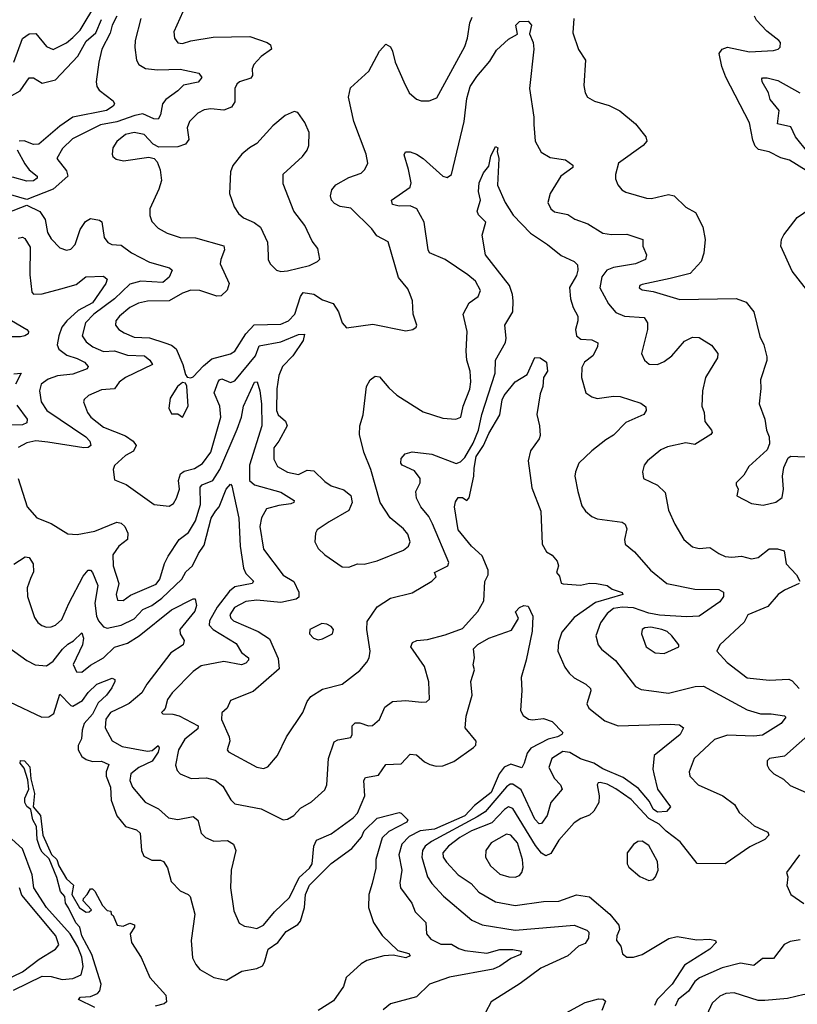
# Model space of a CAD drawing. Extents: x 1443846 to 1577407, y 839182 to 927291.
# Tile 391 of 535: x 1536562 to 1540114, y 887513 to 892009. Entities that reach past the tile are written whole.
import ezdxf

# ---------------------------------------------------------------- set-up
doc = ezdxf.new("R2010")
doc.units = 0

msp = doc.modelspace()

# ---------------------------------------------------------------- linework, layer by layer
at = {"layer": '0CON20XD'}
for points in [[(1536535, 891815.6), (1536575, 891923.8), (1536605, 891944.6), (1536635, 891947.1), (1536685, 891886.9), (1536715, 891872.7), (1536775, 891904.1), (1536805, 891927.4), (1536837.9, 891962.1), (1536915, 892087.5)], [(1537307.5, 892045), (1537265.6, 891954.4), (1537269.4, 891925), (1537285, 891904.3), (1537305, 891900.5), (1537343.2, 891913.2), (1537445, 891929.1), (1537613.4, 891933.4), (1537692.5, 891905), (1537707.5, 891895), (1537712.5, 891875), (1537665, 891842), (1537630.7, 891805), (1537623.1, 891785), (1537625.4, 891755), (1537618.3, 891741.7), (1537566, 891725), (1537554.4, 891715), (1537544.5, 891695), (1537545.3, 891635), (1537529.8, 891610.2), (1537495, 891596.7), (1537435, 891602.9), (1537405, 891598.5), (1537375, 891583.1), (1537338.1, 891545), (1537326.9, 891515), (1537335, 891462.5), (1537319.1, 891440.9), (1537285, 891429.6), (1537197.2, 891427.2), (1537171.6, 891441.6), (1537130, 891485), (1537085, 891494.3), (1537045.5, 891485), (1537005, 891452.5), (1536987.5, 891425), (1536983.8, 891395), (1536986.7, 891385), (1537002.7, 891372.7), (1537035.4, 891365.4), (1537151.7, 891381.7), (1537175.7, 891375.7), (1537190.3, 891360.3), (1537204.2, 891324.2), (1537209.2, 891275), (1537197.5, 891235), (1537156.7, 891145), (1537155.6, 891115), (1537165, 891088), (1537195, 891057.1), (1537235, 891034.5), (1537295, 891014.5), (1537365, 891013.6), (1537495, 890977.3), (1537497.8, 890957.8), (1537480, 890915), (1537478.2, 890895), (1537518.2, 890805), (1537508.9, 890775), (1537481.9, 890748.1), (1537462.6, 890747.4), (1537385, 890772.7), (1537343.3, 890775), (1537305, 890760.4), (1537244.8, 890725.2), (1537145, 890724.1), (1537105, 890714.7), (1537065.2, 890694.8), (1537017.1, 890655), (1537000.5, 890635), (1536999.4, 890615), (1537014.4, 890595), (1537038.8, 890578.8), (1537085, 890559.4), (1537155, 890557.1), (1537225, 890533.2), (1537255, 890523.6), (1537276.3, 890506.3), (1537307.5, 890435), (1537319.3, 890389.3), (1537326.7, 890376.7), (1537343.3, 890373.3), (1537355, 890378), (1537401, 890429), (1537439.7, 890460.3), (1537525, 890483.3), (1537545, 890496.2), (1537594.2, 890575), (1537633.3, 890616.7), (1537755, 890619.3), (1537789.7, 890635), (1537819.2, 890665), (1537845.2, 890744.8), (1537856.9, 890763.1), (1537905, 890755.7), (1537945, 890730.9), (1537993.8, 890713.8), (1538018.8, 890675), (1538034.5, 890624.5), (1538055, 890602), (1538175, 890618.5), (1538325, 890589.2), (1538357.5, 890595), (1538373.3, 890605), (1538376.1, 890613.9), (1538359.2, 890665), (1538356, 890725), (1538346, 890755), (1538335, 890780), (1538292.2, 890832.2), (1538244.6, 890994.6), (1538193, 891023), (1538170.8, 891055), (1538075, 891148.1), (1538025, 891156.2), (1537999.5, 891169.5), (1537985.5, 891185), (1537981.2, 891205), (1537987.6, 891232.4), (1538005.8, 891255), (1538065, 891288.5), (1538121.4, 891308.6), (1538138.6, 891325), (1538151.4, 891355), (1538144.2, 891395.8), (1538088.9, 891545), (1538064.5, 891655), (1538072.2, 891697.8), (1538156.9, 891775), (1538205.6, 891865), (1538235, 891897.5), (1538255, 891886), (1538265, 891866), (1538277.1, 891815), (1538316.2, 891726.2)], [(1537115.8, 892014.2), (1537090, 891915), (1537087.9, 891882.1), (1537095.6, 891825), (1537105.6, 891805), (1537137.2, 891787.3), (1537190.8, 891780.8), (1537295, 891783.2), (1537380, 891765), (1537394, 891745), (1537376.5, 891723.5), (1537309.9, 891710.1), (1537285, 891684.6), (1537229.1, 891645), (1537213.9, 891625), (1537204.7, 891575.3), (1537195, 891555.7), (1537175, 891556.8), (1537125, 891580), (1537088.5, 891571.5), (1537005, 891542.3), (1536930.8, 891529.2), (1536803.2, 891465), (1536758.2, 891421.8), (1536731.5, 891375), (1536775, 891319.1), (1536781.3, 891295), (1536715, 891234.8), (1536595, 891187.9), (1536485, 891220.4)], [(1536505, 891127.8), (1536595, 891161.9), (1536653.4, 891133.4), (1536677.7, 891097.7), (1536688.3, 891038.3), (1536705, 891008.5), (1536745, 890966.9), (1536775, 890956.7), (1536795, 890961.9), (1536815, 890983.1), (1536838.1, 891051.9), (1536862, 891088), (1536885, 891101.1), (1536926.4, 891093.6), (1536936.8, 891086.8), (1536948.2, 891015), (1536965, 890991.5), (1536983.5, 890983.5), (1537025, 890979.3), (1537072.2, 890945), (1537155, 890902.7), (1537246.9, 890876.9), (1537258.1, 890865), (1537245, 890833.8), (1537215, 890809.3), (1537115, 890815.5), (1537065, 890801.9), (1536994.7, 890735), (1536900, 890665), (1536862.6, 890625), (1536847.3, 890565), (1536865, 890537.9), (1536896.4, 890515), (1536945, 890494.8), (1536995, 890496.5), (1537055, 890477.2), (1537132.5, 890475), (1537157.1, 890455), (1537168.9, 890435), (1537045.6, 890375), (1537016.6, 890353.4), (1536995.6, 890324.4), (1536935, 890319.3), (1536876.7, 890293.3), (1536856.9, 890275), (1536853.6, 890263.6), (1536870.9, 890215), (1536886.5, 890195), (1536945, 890148.5), (1537045, 890109.2), (1537079.6, 890085), (1537094.6, 890065), (1537081.2, 890038.8), (1537045, 890020), (1536995, 889973.3), (1536988.8, 889955), (1536995, 889907.5), (1537047.6, 889887.6), (1537175.5, 889795.5), (1537245, 889788.1), (1537265, 889800), (1537278.5, 889825), (1537291.8, 889865), (1537287.5, 889905), (1537295.7, 889935), (1537312.9, 889947.1), (1537360.1, 889959.9), (1537397.2, 889982.8), (1537435.2, 890035), (1537481.1, 890195), (1537475.7, 890245), (1537450.5, 890305), (1537469.2, 890355), (1537475, 890365.4), (1537485, 890368.7), (1537525, 890352), (1537545, 890360.4), (1537638.8, 890475), (1537655, 890520.8), (1537755, 890538.4), (1537835, 890571.6), (1537862.7, 890572.7), (1537856.6, 890545), (1537810, 890475), (1537761.9, 890425), (1537745.7, 890384.3), (1537736, 890324), (1537735.2, 890225), (1537743.3, 890205), (1537775.4, 890175.4), (1537784.4, 890155), (1537745.9, 890084.1), (1537722.9, 890055), (1537722.4, 890002.4), (1537738.9, 889968.9), (1537785, 889943.6), (1537835, 889932.5), (1537875, 889952.1), (1537905, 889950), (1537955, 889900), (1537985, 889881.5), (1538041.9, 889861.9), (1538075, 889836), (1538080.9, 889805), (1538065, 889768.6), (1537975, 889717.1), (1537920.9, 889679.1), (1537912.5, 889665), (1537910, 889625), (1537926, 889595), (1537955.6, 889565.6), (1538035, 889511.4), (1538065, 889508.9), (1538105, 889524.5), (1538135, 889523.1), (1538195, 889537.5), (1538315, 889587.7), (1538338.5, 889605), (1538346.1, 889625), (1538335, 889659.4), (1538315, 889684.4), (1538254.4, 889735), (1538208.9, 889805), (1538166.5, 889955), (1538133.3, 890035), (1538113.8, 890115), (1538115.5, 890155), (1538130.5, 890205), (1538145.3, 890334.7), (1538162.9, 890365), (1538185, 890382), (1538205, 890379.2), (1538247.8, 890327.8), (1538285, 890294.4), (1538364.2, 890245), (1538405, 890219.4), (1538495, 890189.4), (1538554.2, 890185.8), (1538576.4, 890193.6), (1538588.2, 890245), (1538617.6, 890322.4), (1538622, 890355), (1538619.6, 890405), (1538604.7, 890455), (1538601.1, 890495), (1538606.4, 890585), (1538588, 890665), (1538614.3, 890715.7), (1538655.8, 890745), (1538667, 890773), (1538644.4, 890815), (1538608.5, 890845), (1538505, 890914.6), (1538434.2, 890945), (1538427.8, 890957.8), (1538410, 891085), (1538375.9, 891145), (1538345, 891159.1), (1538295, 891157.2), (1538264.3, 891165), (1538260.8, 891185), (1538345.5, 891245), (1538349.3, 891265), (1538338.5, 891325), (1538317.5, 891392.5), (1538324.4, 891405.6), (1538345, 891405.7), (1538375, 891395.5), (1538405, 891375.5), (1538495, 891295.6), (1538515, 891289.4), (1538535, 891302.5), (1538591.7, 891545), (1538605, 891650), (1538620, 891705), (1538649.5, 891750.5), (1538709.8, 891820.2), (1538739.8, 891870.2), (1538795, 891920.8), (1538836.4, 891943.6), (1538828.2, 891985), (1538845, 892001.8), (1538885, 892003.1), (1538900.3, 891985), (1538891.2, 891945), (1538907.7, 891905), (1538910.9, 891875), (1538890, 891695), (1538910, 891565), (1538909.8, 891530.2), (1538916.9, 891455), (1538944.6, 891404.6), (1538985, 891380.6), (1539055, 891369.4), (1539088.8, 891345), (1539088.8, 891335), (1539033.3, 891295), (1538984.4, 891215), (1538974.3, 891175), (1538988.6, 891145), (1539005, 891132.5), (1539065, 891120), (1539098.3, 891098.3), (1539157.3, 891077.3), (1539226, 891035), (1539265, 891029.2), (1539335, 891030.3), (1539407.5, 891005), (1539408.6, 890975), (1539425.7, 890935.7), (1539420, 890915), (1539374.8, 890895.2), (1539275, 890877.9), (1539244.5, 890865.5), (1539220.8, 890835), (1539211.2, 890785), (1539252.1, 890712.1), (1539285, 890672.9), (1539325, 890655.4), (1539415, 890648.9), (1539430, 890625), (1539430, 890595), (1539402.9, 890485), (1539416, 890455), (1539436.8, 890436.8), (1539475, 890434.5), (1539505, 890447.9), (1539540, 890475), (1539598.7, 890541.3), (1539635, 890559.5), (1539665, 890558.1), (1539722.6, 890522.6), (1539750.6, 890485), (1539749.5, 890465), (1539695, 890376.2), (1539681.1, 890315), (1539677.1, 890245), (1539688.1, 890215), (1539691.4, 890175), (1539721.4, 890135), (1539724.3, 890125), (1539718.6, 890115), (1539645, 890070), (1539605, 890076.9), (1539521.4, 890058.6), (1539491.2, 890045), (1539430, 889995), (1539414, 889975), (1539406.2, 889945), (1539411.2, 889915), (1539475, 889884.3), (1539510.4, 889850.4), (1539525, 889770), (1539554.4, 889705), (1539595.8, 889635), (1539635, 889602.9)], [(1536515, 891656.7), (1536564.8, 891685.2), (1536605, 891743.6), (1536625, 891743.6), (1536665, 891718.9), (1536725.2, 891734.8), (1536827.5, 891842.5), (1536865, 891911.7), (1536910.3, 891949.7), (1536935, 892010.4)], [(1537005.5, 892025.5), (1536983.6, 891985), (1536975, 891947.5), (1536937.3, 891875), (1536922.9, 891815), (1536911.8, 891725), (1536913.9, 891705), (1536925, 891688.1), (1536989.1, 891639.1), (1536994.4, 891625), (1536989.4, 891615), (1536958, 891595), (1536805, 891564.8), (1536745, 891523.9), (1536649.3, 891440.7), (1536625, 891439.2), (1536583.1, 891456.9), (1536560, 891455)], [(1538316.2, 891726.2), (1538340.8, 891675), (1538375, 891646), (1538395, 891639.2), (1538431.7, 891638.3), (1538467, 891653), (1538595, 891887.1), (1538608.1, 891925), (1538617.5, 891995), (1538629, 892021)], [(1539092.5, 892015), (1539089.1, 891949.1), (1539115, 891873.3), (1539145.7, 891825), (1539138.3, 891708.3), (1539144.3, 891675), (1539155, 891656.2), (1539187, 891637), (1539255, 891617.8), (1539303.8, 891593.8), (1539375, 891534.3), (1539421.4, 891475), (1539425.8, 891455), (1539410, 891435), (1539297.1, 891355), (1539283, 891303), (1539283.4, 891283.4), (1539294.6, 891254.6), (1539312.1, 891232.1), (1539331.1, 891221.1), (1539425, 891194.5), (1539447.4, 891192.6), (1539525, 891211.5), (1539551.2, 891205), (1539605, 891154), (1539648.3, 891128.3), (1539683, 891063), (1539692.9, 891005), (1539687.4, 890942.6), (1539675.4, 890904.6), (1539625, 890850), (1539532.6, 890827.4), (1539405, 890800.8), (1539394, 890795), (1539391.2, 890785), (1539405, 890776.2), (1539455, 890767.8), (1539577.8, 890732.2), (1539835, 890735.5), (1539879.8, 890719.8), (1539915.4, 890675.4), (1539942.8, 890562.8), (1539960.6, 890525), (1539975, 890470), (1539975, 890452.5), (1539945.8, 890365), (1539947.5, 890325), (1539939.2, 890255), (1539966, 890185), (1539972.5, 890135), (1539985.7, 890105), (1539987, 890073), (1539976.7, 890045), (1539891.7, 889968.3), (1539870.3, 889929.7), (1539833.8, 889895), (1539833.8, 889885), (1539843.3, 889865), (1539837.5, 889835), (1539905, 889800), (1539957.5, 889792.5), (1540015, 889805.8), (1540045, 889827.5), (1540051.4, 889865), (1540045.8, 889925), (1540052.5, 889965), (1540071.7, 890008.3), (1540084.1, 890015.9), (1540182.3, 890012.3)], [(1540155, 891321.1), (1540077.8, 891367.8), (1540039.2, 891379.2), (1539985.4, 891405.4), (1539936.4, 891416.4), (1539922, 891432), (1539911.3, 891458.7), (1539895, 891538.8), (1539786.9, 891746.9), (1539768.5, 891795), (1539757.5, 891855), (1539770, 891875), (1539795, 891884.6), (1539895, 891862.5), (1540005, 891868.8), (1540025.9, 891874.1), (1540036.1, 891883.9), (1540036.7, 891905), (1540030, 891915), (1539975, 891957.5), (1539926.7, 892006.7), (1539917.9, 892025)], [(1540162.3, 891405), (1540105.3, 891475), (1540085, 891520), (1540023.8, 891533.8), (1540030.5, 891595), (1539990, 891645), (1539982.5, 891675), (1539953.3, 891725), (1539951.2, 891738.8), (1539955.6, 891744.4), (1539975.4, 891744.6), (1540025, 891731.5), (1540125, 891674.8)], [(1537755, 890859.2), (1537785, 890863.1), (1537885, 890887.5), (1537922.5, 890905), (1537933.6, 890916.4), (1537924.2, 890964.2), (1537897.6, 890997.6), (1537865, 891070), (1537814.4, 891135), (1537765, 891260), (1537766, 891304), (1537854, 891385), (1537875, 891413.3), (1537882.5, 891435), (1537884.2, 891495), (1537865, 891540), (1537832.5, 891585), (1537815, 891590), (1537775, 891571.2), (1537718.8, 891525), (1537645.5, 891444.5), (1537611.2, 891425), (1537576.2, 891395), (1537535, 891343.3), (1537524.2, 891315), (1537520, 891215), (1537542, 891155), (1537562, 891125), (1537584.6, 891104.6), (1537633.2, 891083.2), (1537661.7, 891061.7), (1537694.1, 890994.1), (1537696.4, 890933.6), (1537696.7, 890915), (1537706.2, 890895), (1537735, 890866.2), (1537755, 890859.2)], [(1536550, 891415), (1536585, 891351.2), (1536605, 891323.6), (1536641.2, 891295), (1536641.1, 891285), (1536625, 891273.5), (1536595, 891272.2), (1536529.7, 891289.7)], [(1537815.7, 889814.3), (1537814.3, 889805), (1537800.9, 889799.1), (1537745, 889791.4), (1537690, 889775), (1537665.8, 889734.2), (1537659.1, 889695), (1537675, 889591.9), (1537765, 889472.1), (1537813.6, 889443.6), (1537836.8, 889395), (1537837.4, 889372.6), (1537825, 889363.1), (1537755, 889348.7), (1537645, 889358.7), (1537595, 889352.9), (1537543.7, 889325), (1537522.4, 889292.4), (1537525.8, 889275.8), (1537538.5, 889265), (1537651.9, 889215), (1537702.6, 889182.6), (1537741.9, 889091.9), (1537747.7, 889045), (1537628.9, 888941.1), (1537525, 888900), (1537510, 888865), (1537485.9, 888844.1), (1537484.3, 888814.3), (1537518.9, 888735), (1537521.2, 888715), (1537509.2, 888675), (1537516.4, 888666.4), (1537645, 888595.6), (1537675, 888589.2), (1537695, 888597.5), (1537740.2, 888649.8), (1537780.8, 888735), (1537855, 888846), (1537874.6, 888895.4), (1537891.7, 888918.3), (1537945, 888951.8), (1538034.7, 888975.3), (1538115, 889038), (1538147.5, 889075), (1538158.1, 889095), (1538163.5, 889125), (1538148, 889225), (1538148.5, 889261.5), (1538195, 889328.6), (1538255, 889367.1), (1538355, 889391.9), (1538445, 889446), (1538463.8, 889465), (1538456, 889485), (1538517.5, 889515), (1538521.4, 889531.4), (1538447.3, 889707.3), (1538430.2, 889740.2), (1538394.1, 889785), (1538374.6, 889825), (1538371.8, 889855), (1538391.1, 889895), (1538390.4, 889915), (1538365, 889949.5), (1538309.5, 889975), (1538303.3, 889985), (1538303.9, 890005), (1538323.3, 890026.7), (1538355.3, 890035.3), (1538445, 890025.9), (1538555, 889982.9), (1538575, 889990.9), (1538595, 890010.9), (1538633.4, 890075), (1538657.9, 890135), (1538672.9, 890207.1), (1538734.2, 890395), (1538735.3, 890455), (1538780.7, 890535), (1538784.6, 890555), (1538778.2, 890615), (1538813.7, 890675), (1538815.6, 890725.6), (1538813, 890755), (1538799.4, 890795), (1538690, 890935), (1538674, 891025), (1538690.8, 891085), (1538657.8, 891117.8), (1538651.8, 891135), (1538667.1, 891185), (1538657.1, 891225), (1538661.4, 891265), (1538680.3, 891309.7), (1538705, 891340), (1538713.7, 891386.3), (1538735, 891430), (1538745.5, 891425), (1538742.7, 891407.3), (1538750.7, 891375), (1538745, 891253.3), (1538779.8, 891175), (1538816.6, 891116.6), (1538894.5, 891035), (1538973.4, 890983.4), (1539035, 890932.5), (1539094.5, 890904.5), (1539109.6, 890889.6), (1539111.6, 890865), (1539105, 890840.8), (1539073.1, 890786.9), (1539077.5, 890735), (1539089.7, 890695), (1539110.9, 890655), (1539111.8, 890635), (1539100.3, 890595), (1539105.9, 890565.9), (1539125, 890550.8), (1539175, 890546.9), (1539203.1, 890533.1), (1539200.9, 890515), (1539179.2, 890475), (1539141.5, 890445), (1539129.4, 890420.6), (1539128.5, 890375), (1539148.6, 890305), (1539175, 890286.7), (1539199.1, 890279.1), (1539275, 890289.7), (1539305, 890288.2), (1539398.8, 890258.8), (1539421.4, 890241.4), (1539423.1, 890225), (1539413.1, 890206.9), (1539330.5, 890169.5), (1539275, 890112.2), (1539238.5, 890091.5), (1539175, 890040.5), (1539116, 889984), (1539100, 889945), (1539098.1, 889925), (1539110.6, 889855), (1539130, 889790), (1539145.8, 889765), (1539175, 889740.8), (1539200.2, 889730.2), (1539313.8, 889715), (1539327.1, 889705), (1539335.6, 889685), (1539324.4, 889635), (1539328, 889615), (1539369.8, 889579.8), (1539443.1, 889495), (1539517.5, 889435), (1539645, 889408.4), (1539755, 889407.8), (1539777.1, 889395), (1539776.4, 889375), (1539759.4, 889350.6), (1539665, 889286.1), (1539608, 889282), (1539485, 889290.8), (1539435, 889299.1), (1539365, 889324), (1539313.6, 889326.4), (1539275, 889320), (1539245, 889298.2), (1539215.3, 889255), (1539193.5, 889195), (1539204.5, 889155), (1539218.9, 889135), (1539283.1, 889083.1), (1539375, 888964.2), (1539400.9, 888950.9), (1539447.5, 888945), (1539525, 888934.6), (1539646.7, 888965), (1539685, 888966.5), (1539885, 888857.1), (1539945, 888839.3), (1539995, 888839.6), (1540055, 888831.1), (1540061.9, 888825), (1540039.5, 888795), (1539955, 888742.7), (1539915, 888738), (1539795, 888742.1), (1539735, 888723.1), (1539643.3, 888635), (1539619.2, 888575), (1539622.5, 888555), (1539661.4, 888515), (1539773.1, 888465), (1539827.1, 888425), (1539848.7, 888388.7), (1539917.4, 888327.4), (1539979.4, 888299.4), (1539984, 888285), (1539965, 888265.8), (1539897.7, 888232.3), (1539785, 888153.8), (1539656, 888156), (1539579.4, 888255), (1539515, 888303), (1539483.2, 888335), (1539435, 888361.4), (1539355, 888448.7), (1539285, 888497.2), (1539245, 888518.4), (1539213.7, 888526.3), (1539203.8, 888525), (1539199.2, 888515), (1539209.5, 888465), (1539207.5, 888435), (1539184.6, 888395), (1539165, 888377.1), (1539125, 888361.2), (1539095, 888341.5), (1539025, 888262.9), (1538987.7, 888202.3), (1538965, 888191.8), (1538945, 888204), (1538918.1, 888238.1), (1538815, 888407.5), (1538795, 888414.2), (1538777, 888403), (1538718.4, 888341.6), (1538625, 888304.8), (1538572.5, 888275), (1538520.3, 888235), (1538495.3, 888205), (1538496.6, 888185), (1538511.9, 888161.9), (1538564.5, 888105), (1538624.1, 888064.1), (1538659.5, 888025), (1538735, 887981.2), (1538825, 887964.7), (1538955, 887982.6), (1539025, 887984), (1539105, 888012.4), (1539165, 888004.3), (1539258.2, 887925), (1539298.9, 887875), (1539301.9, 887855), (1539288.9, 887825), (1539288, 887805), (1539307.9, 887777.9), (1539315, 887743.3), (1539335, 887728), (1539365, 887727.8), (1539405, 887741.2), (1539527.1, 887812.9), (1539565, 887822.1), (1539655, 887807.8), (1539715, 887810.6), (1539740, 887805), (1539743.3, 887795), (1539714.3, 887765), (1539598.9, 887691.1), (1539541.6, 887605), (1539473.7, 887535), (1539461.9, 887508.1)], [(1540200.7, 890720.7), (1540090.6, 890860.6), (1540038.2, 890975), (1540041.3, 891005), (1540052.5, 891027.5), (1540113.4, 891106.6), (1540170.6, 891145)], [(1536555, 891011.8), (1536575, 891015.6), (1536585, 891010), (1536609.9, 890969.9), (1536608.2, 890845), (1536618, 890765), (1536625, 890756.2), (1536665, 890757.1), (1536750.4, 890780.4), (1536820, 890800), (1536864.6, 890835.4), (1536945, 890838.9), (1536961.9, 890825), (1536956, 890805), (1536895, 890717.2), (1536828.5, 890681.5), (1536776.7, 890635), (1536754.2, 890605), (1536740.3, 890565), (1536732.8, 890525), (1536740.4, 890505), (1536776.8, 890476.8), (1536825, 890462.3), (1536857.3, 890445), (1536874.4, 890425), (1536870, 890415), (1536805, 890390.7), (1536735, 890382.4), (1536692.4, 890367.6), (1536660.6, 890345), (1536651.8, 890315), (1536660, 890265), (1536685.4, 890225), (1536864.6, 890105), (1536881.8, 890085), (1536886.9, 890065), (1536874.6, 890055.4), (1536855, 890054.2), (1536690.3, 890079.7), (1536635, 890085.8), (1536595, 890077.5), (1536555, 890055.6)], [(1536525, 890636.2), (1536593.8, 890595), (1536602, 890585), (1536600, 890575), (1536586, 890565), (1536565, 890560.9), (1536485, 890561.6)], [(1536535, 889522.4), (1536587.2, 889557.2), (1536605, 889553.1), (1536622.9, 889525), (1536625, 889487.5), (1536612, 889458), (1536596, 889415), (1536597.7, 889375), (1536629.8, 889279.8), (1536645, 889257.1), (1536663.1, 889243.1), (1536685, 889235.6), (1536705, 889236.9), (1536725.8, 889245), (1536755, 889270), (1536785.9, 889344.1), (1536852.2, 889467.8), (1536875, 889495.6), (1536885, 889495.5), (1536895, 889484.3), (1536919.3, 889425), (1536905.1, 889345), (1536913.2, 889285), (1536921.6, 889265), (1536945, 889237.5), (1536960.8, 889230.8), (1537025, 889244.3), (1537085, 889273.7), (1537125, 889315.3), (1537165, 889333.9), (1537211.9, 889368.1), (1537303.1, 889455), (1537321.4, 889488.6), (1537351.1, 889515), (1537378.3, 889571.7), (1537405, 889609.6), (1537437, 889733), (1537456.2, 889765), (1537472.7, 889785), (1537505, 889866.2), (1537525, 889888.8), (1537530.7, 889880.7), (1537563.2, 889733.2), (1537569.3, 889605), (1537584.7, 889505), (1537595, 889480.9), (1537630.6, 889445), (1537624, 889435), (1537545, 889418.8), (1537519.6, 889400.4), (1537463.9, 889326.1), (1537429.6, 889265), (1537427.1, 889245), (1537445.4, 889225), (1537550.4, 889160.4), (1537575, 889119.6), (1537606.5, 889095), (1537606.4, 889085), (1537595, 889071.5), (1537575, 889063.2), (1537495, 889079.2), (1537391.5, 889058.5), (1537355, 889032.2), (1537258.1, 888935), (1537237.5, 888905), (1537226, 888864), (1537217, 888853), (1537210, 888845), (1537215, 888840), (1537261.3, 888838.7), (1537291.1, 888831.1), (1537376.4, 888785), (1537375, 888770.6), (1537315.9, 888724.1), (1537286.8, 888675), (1537272.9, 888605), (1537281.5, 888581.5), (1537295, 888565.6), (1537345, 888543.6), (1537415, 888547.5), (1537455, 888537.1), (1537489.9, 888509.9), (1537526.1, 888446.1), (1537545, 888429.1), (1537665, 888405.4), (1537765, 888355.8), (1537785, 888358.6), (1537814, 888375), (1537845, 888408.1), (1537895, 888437.8), (1537955, 888492), (1537965.5, 888515), (1537972.1, 888635), (1537998.8, 888711.2), (1538015, 888720.9), (1538075, 888731.4), (1538080.9, 888745), (1538080.4, 888785), (1538095, 888799.2), (1538115, 888798.9), (1538155, 888785.5), (1538173.2, 888786.8), (1538205.9, 888814.1), (1538230.5, 888869.5), (1538265, 888895.7), (1538325, 888900), (1538397.5, 888892.5), (1538420, 888895), (1538433.3, 888906.7), (1538430, 888985), (1538410.6, 889055), (1538349.2, 889145), (1538355.8, 889165), (1538375.9, 889174.1), (1538425, 889179.7), (1538505, 889200.9), (1538585, 889230), (1538655, 889307.1), (1538681.5, 889355), (1538686.1, 889443.9), (1538702.4, 889475), (1538701.7, 889495), (1538675, 889560.5), (1538625, 889605.4), (1538565, 889679.4), (1538547.5, 889785), (1538552.4, 889807.6), (1538565, 889827.5), (1538585, 889827.8), (1538605, 889814.5), (1538615, 889825.7), (1538636.8, 889925), (1538638.5, 889961.5), (1538646.6, 890015), (1538681.2, 890065), (1538705, 890120.3), (1538755.2, 890204.8), (1538765, 890274.2), (1538775, 890293.3), (1538825, 890355.6), (1538880.3, 890389.7), (1538915, 890467.5), (1538940, 890465), (1538967.5, 890445), (1538972.5, 890405), (1538953.9, 890376.1), (1538950.8, 890335), (1538938.9, 890301.1), (1538924, 890206), (1538936.7, 890155), (1538938.9, 890111.1), (1538934, 890095), (1538895, 890040), (1538884.5, 889994.5), (1538901.9, 889871.9), (1538942.1, 889765), (1538948.6, 889615), (1538968.6, 889578.6), (1538993.5, 889563.5), (1539016.7, 889536.7), (1539022.5, 889515), (1539013.3, 889485), (1539027.6, 889467.6), (1539035, 889436), (1539045, 889432.8), (1539123.1, 889426.9), (1539165, 889436.6), (1539196.2, 889435), (1539246, 889425), (1539268.8, 889408.8), (1539313.6, 889393.6), (1539316.7, 889385), (1539191.8, 889348.2), (1539095, 889280), (1539038, 889212), (1539022.7, 889167.3), (1539020.3, 889125), (1539052.3, 889052.3), (1539071.1, 889025), (1539094.7, 889004.7), (1539148.6, 888975), (1539168.6, 888955), (1539170.6, 888945), (1539152.9, 888885), (1539161.4, 888865), (1539235, 888806.9), (1539295, 888784.5), (1539532.7, 888792.7), (1539575, 888789.2), (1539593.3, 888775), (1539578.1, 888745), (1539460, 888650), (1539453.3, 888586.7), (1539458.8, 888565), (1539475.4, 888495), (1539534, 888415), (1539515.8, 888394.3), (1539475, 888391), (1539455, 888404.4), (1539438.9, 888438.9), (1539388.1, 888498.1), (1539318.5, 888548.5), (1539225, 888588.5), (1539185, 888614.1), (1539124.1, 888634.1), (1539075, 888662.9), (1539042.7, 888667.3), (1538992.8, 888635), (1538979.6, 888595), (1539004.6, 888545), (1539032.7, 888515), (1539039.5, 888495), (1538987.7, 888435), (1538970.6, 888375), (1538945, 888338.8), (1538935, 888337.7), (1538915, 888357.9), (1538852.3, 888492.3), (1538815, 888517.7), (1538802.3, 888517.7), (1538785, 888506.2), (1538688.6, 888391.4), (1538651.2, 888368.8), (1538442.7, 888257.3), (1538414.7, 888235), (1538401.6, 888215), (1538398.8, 888185), (1538425.3, 888095), (1538444.6, 888065), (1538497.2, 888007.2), (1538627, 887897), (1538675, 887875.4), (1538825, 887851.8), (1539095, 887874.5), (1539151.9, 887851.9), (1539161.8, 887841.8), (1539159.4, 887815), (1539145, 887791.2), (1539115, 887777.9), (1539065, 887733.8), (1538942.3, 887677.7), (1538848.3, 887608.3), (1538715.8, 887525), (1538689.2, 887475)], [(1536535, 890391.6), (1536568.1, 890395), (1536542.3, 890345)], [(1536554.5, 889915), (1536596, 889785), (1536640, 889735), (1536705, 889709.4), (1536781.2, 889661.2), (1536825, 889658.9), (1536905, 889673.4), (1537005, 889714.5), (1537025, 889710.9), (1537042.9, 889695), (1537056.6, 889665), (1537054.7, 889635.3), (1537014.2, 889605.8), (1536986.7, 889565), (1536988.8, 889515), (1537015.3, 889435), (1537002, 889385), (1537008.8, 889358.8), (1537035, 889357.7), (1537068.8, 889381.2), (1537185, 889431.4), (1537201.4, 889455), (1537223.4, 889526.6), (1537240.5, 889559.5), (1537289.6, 889635), (1537332.5, 889667.5), (1537365, 889720.5), (1537388, 889795), (1537386.7, 889875), (1537395.6, 889885), (1537444.5, 889905.5), (1537476.3, 889955), (1537555, 890139.5), (1537574.8, 890195), (1537584.6, 890245), (1537635, 890353.8), (1537646.3, 890356.3), (1537658.1, 890315), (1537666.2, 890255), (1537668.6, 890155), (1537611.6, 889975), (1537611.5, 889905), (1537635, 889885.2), (1537755, 889851.6), (1537815.7, 889814.3)], [(1537305, 890193.8), (1537331.4, 890245), (1537326, 890336), (1537319.3, 890349.3), (1537305, 890353.3), (1537282.5, 890335), (1537249.4, 890280.6), (1537243.3, 890235), (1537255, 890210), (1537285, 890210), (1537305, 890193.8)], [(1536549.6, 890249.6), (1536596.6, 890185), (1536595, 890167.8), (1536575, 890159.5), (1536511.6, 890158.4)], [(1539635, 889602.9), (1539665, 889594.5), (1539715, 889599.5), (1539755, 889571.1), (1539785, 889558.5), (1539814.6, 889554.6), (1539859.3, 889559.3), (1539905, 889546.7), (1539935, 889553.3), (1539985, 889592.7), (1540023.4, 889593.4), (1540054.5, 889584.5), (1540063.5, 889525), (1540110, 889475), (1540125.6, 889445)], [(1540122.9, 889435), (1540055.7, 889405), (1540025.7, 889385), (1539979.9, 889330.1), (1539888.3, 889291.7), (1539871.7, 889258.3), (1539760, 889155), (1539746.7, 889125), (1539793.8, 889073.8), (1539885, 889003.3), (1539985, 888992.9), (1540075, 888998.2), (1540090.6, 888990.6), (1540121.8, 888955)], [(1536512.4, 889142.4), (1536595, 889082.5), (1536632.7, 889062.7), (1536685, 889058.2), (1536715, 889080.4), (1536756.7, 889135), (1536781.6, 889158.4), (1536807.8, 889172.2), (1536845, 889208.8), (1536853.6, 889185), (1536849.3, 889155), (1536806.6, 889065), (1536822, 889032), (1536845, 889029.3), (1536885, 889061.9), (1536944.6, 889095), (1536995, 889144.3), (1537055, 889162.8), (1537107.6, 889195), (1537255, 889314.7), (1537355, 889364.4), (1537364.1, 889364.1), (1537369.6, 889335), (1537361.4, 889308.6), (1537293.9, 889225), (1537294.5, 889205), (1537313.3, 889175), (1537308.6, 889155), (1537252.5, 889117.5), (1537143.3, 888975), (1537119.7, 888935), (1537062.6, 888887.4), (1537035, 888873.1), (1536976.2, 888845), (1536954.8, 888815), (1536952.2, 888775), (1536985, 888716.7), (1537030.7, 888690.7), (1537145, 888668.8), (1537167.7, 888672.3), (1537195, 888694.4), (1537199.7, 888685), (1537194.1, 888665), (1537166.3, 888623.7), (1537105.5, 888595), (1537069.5, 888565), (1537065.5, 888535), (1537076.9, 888505), (1537135, 888436.7), (1537195.7, 888405), (1537242, 888365), (1537285, 888357.7), (1537355, 888370.8), (1537375, 888353.8), (1537391.5, 888295), (1537410, 888275), (1537448, 888258), (1537511.5, 888261.5), (1537538, 888245), (1537549.4, 888215), (1537528.2, 888125), (1537525.5, 888045), (1537540.3, 887940.3), (1537564.3, 887884.3), (1537589.5, 887869.5), (1537617.5, 887865)], [(1537617.5, 887865), (1537645, 887859.2), (1537675, 887874.4), (1537726.5, 887935), (1537795, 888001.1), (1537837.8, 888092.2), (1537885.3, 888135), (1537898.2, 888155), (1537905.8, 888235), (1537917, 888263), (1537985, 888290.8), (1538084.8, 888365.2), (1538105, 888386.5), (1538138.8, 888465), (1538134.6, 888535), (1538140.7, 888549.3), (1538201.1, 888558.9), (1538235, 888608.9), (1538305, 888610.5), (1538345, 888656), (1538375, 888652.5), (1538410.8, 888620.8), (1538435, 888608.8), (1538465, 888600.8), (1538495, 888601.6), (1538545, 888622.3), (1538635, 888685.4), (1538645, 888695.8), (1538647.4, 888715), (1538596.2, 888775), (1538600.8, 888829.3), (1538628.5, 888925), (1538622.9, 888987.1), (1538638.8, 889041.2), (1538633.1, 889063.1), (1538640, 889095), (1538635, 889136), (1538655, 889156.5), (1538704.4, 889185), (1538807.9, 889222.1), (1538840, 889275), (1538826.2, 889305), (1538845, 889325.7), (1538865, 889334.2), (1538885, 889331.2), (1538905.3, 889285.3), (1538903.5, 889216.5), (1538875.6, 889085), (1538852, 889005), (1538855.4, 888945.4), (1538849.7, 888855), (1538862.3, 888832.3), (1538885.3, 888815.3), (1538905, 888812), (1538955, 888818.2), (1538994.2, 888805), (1539042.5, 888755), (1539037.5, 888745), (1539018, 888735), (1538976.5, 888723.5), (1538897.1, 888682.9), (1538879.8, 888660.2), (1538866.9, 888615), (1538855, 888593.2), (1538805, 888609.3), (1538775, 888596.2), (1538752.7, 888565), (1538715, 888480.2), (1538639.7, 888420.3), (1538595.5, 888374.5), (1538456.4, 888313.6), (1538390.5, 888305), (1538340.7, 888279.3), (1538307.5, 888245), (1538293.1, 888195), (1538307, 888125), (1538298.4, 888068.4), (1538301.8, 888045), (1538353.3, 887975), (1538367.9, 887935), (1538416.9, 887886.9), (1538420.4, 887835), (1538440.1, 887810.1), (1538485, 887788.2), (1538535, 887787.3), (1538567.5, 887767.5), (1538595, 887759.1), (1538695, 887746.4), (1538755, 887764), (1538815, 887763.2), (1538854.3, 887755), (1538849, 887741), (1538805, 887722.6), (1538755, 887687.3), (1538725, 887674), (1538525, 887636.6), (1538433.3, 887605), (1538375, 887547.5), (1538255.8, 887515), (1538222.7, 887487.3)], [(1537925, 889177.1), (1537945, 889181.9), (1537991.2, 889205), (1537995.7, 889225), (1537985, 889238), (1537965, 889248.6), (1537941.4, 889251.4), (1537886.7, 889225), (1537885.8, 889205), (1537904.6, 889184.6), (1537925, 889177.1)], [(1539505, 889114.4), (1539572.5, 889145), (1539572.5, 889155), (1539540.8, 889195), (1539520, 889215), (1539495, 889225.2), (1539444.7, 889235.3), (1539417.3, 889232.7), (1539404.6, 889225.4), (1539401.4, 889205), (1539424.2, 889145), (1539465, 889118.1), (1539505, 889114.4)], [(1536515, 888894.4), (1536663.3, 888825), (1536695, 888825.7), (1536718.5, 888841.5), (1536745, 888929.2), (1536795, 888877.3), (1536805, 888875.3), (1536849, 888901), (1536875, 888937.3), (1536915, 888975.5), (1536985, 889002.5), (1536996.4, 888996.4), (1536996.9, 888986.9), (1536982.4, 888957.6), (1536958.8, 888925), (1536919.6, 888890.4), (1536895, 888838.1), (1536855.8, 888795), (1536846.8, 888765), (1536844.7, 888725), (1536829.3, 888695), (1536828.6, 888675), (1536845.3, 888645), (1536865, 888630.8), (1536895, 888622.3), (1536935, 888623.3), (1536968.5, 888608.5), (1536957.3, 888575), (1536957.4, 888555), (1536976.6, 888505), (1536980.5, 888445), (1537005, 888374.4), (1537045, 888325.8), (1537095, 888309.3), (1537112.3, 888295), (1537118.2, 888215), (1537128.9, 888188.9), (1537165, 888171.8), (1537205, 888171.1), (1537219.2, 888165), (1537237, 888137), (1537254.5, 888074.5), (1537295, 888030.8), (1537331.2, 888015), (1537340, 888005), (1537362.5, 887925), (1537345.7, 887805), (1537351.4, 887725), (1537365.8, 887695), (1537385, 887672.5), (1537448, 887635), (1537506, 887624), (1537576.1, 887663.9), (1537645, 887676.5), (1537670.8, 887689.2), (1537680.7, 887705), (1537697.1, 887765), (1537741, 887795), (1537779.2, 887845), (1537832.5, 887877.5), (1537845, 887892.5), (1537862.4, 887955), (1537867.2, 888015), (1537885, 888057.5), (1537985, 888156.7), (1538079.6, 888225), (1538123.2, 888276.8), (1538134.8, 888305), (1538195, 888363.3), (1538295, 888388.6), (1538305, 888385.8), (1538334.5, 888355), (1538330.5, 888345), (1538247.6, 888302.4), (1538217.1, 888272.9), (1538188.7, 888175), (1538188, 888135), (1538171.4, 888065), (1538156.6, 888015), (1538155.3, 887955), (1538177.3, 887887.3), (1538217, 887827), (1538289.3, 887759.3), (1538340, 887745), (1538346, 887735), (1538325, 887725.7), (1538267.8, 887737.8), (1538225, 887734.7), (1538147.4, 887712.6), (1538122.2, 887697.8), (1538052.5, 887635), (1538041.4, 887595), (1537995, 887529.4), (1537925, 887485.5)], [(1540188.9, 888765), (1540055, 888646.9), (1539987.5, 888635), (1539976.2, 888625), (1539976.7, 888605), (1539985, 888587.5), (1540006.7, 888565), (1540050.7, 888540.7), (1540081.7, 888511.7), (1540155, 888480.6)], [(1536905, 887499.2), (1536830, 887535), (1536840, 887545), (1536885, 887548.9), (1536917.1, 887562.9), (1536928.4, 887575), (1536933.5, 887605), (1536890.8, 887740.8), (1536845.9, 887825), (1536836.9, 887865), (1536817.9, 887885), (1536785, 887954), (1536770.5, 887975), (1536767.5, 888005), (1536748.1, 888028.1), (1536732.1, 888092.1), (1536697.3, 888177.3), (1536665, 888207.7), (1536655.3, 888225), (1536642.4, 888265), (1536638.5, 888325), (1536621.4, 888355), (1536612.6, 888402.6), (1536595, 888417.1), (1536585.5, 888435), (1536585.6, 888455), (1536604.3, 888495), (1536598.5, 888538.5), (1536581.9, 888591.9), (1536564.7, 888615), (1536565, 888627.1), (1536584.2, 888625), (1536608, 888598), (1536612.1, 888542.1), (1536628.9, 888475), (1536624.2, 888414.2), (1536656.9, 888375), (1536666.9, 888285), (1536707.4, 888197.4), (1536730.9, 888175), (1536741.2, 888145), (1536775, 888086), (1536807.5, 888057.5), (1536799.5, 888015), (1536835, 887953.1), (1536865.8, 887934.2), (1536880, 887935), (1536890, 887945), (1536852.5, 887985), (1536853, 887997), (1536870, 888015), (1536885, 888040), (1536895, 888040), (1536905, 888030), (1536940, 887965), (1536961.7, 887941.7), (1536978.3, 887938.3), (1536980, 887925), (1536988.3, 887918.3), (1537007.5, 887875), (1537035, 887870), (1537065, 887883.1), (1537085.6, 887875.6), (1537085.8, 887865), (1537066, 887835), (1537073.3, 887795), (1537116.8, 887726.8), (1537155.6, 887635.6), (1537230, 887555), (1537232.5, 887525), (1537222.5, 887515), (1537180, 887505)], [(1536532.9, 887577.1), (1536665, 887642.1), (1536705, 887640.2), (1536756, 887626), (1536805, 887630.5), (1536842, 887648), (1536852.1, 887685), (1536845, 887728.2), (1536827.7, 887775), (1536792.8, 887835), (1536684, 887955), (1536627.2, 888045), (1536619.3, 888105), (1536575, 888222.7), (1536425, 888357.6)], [(1538825, 888093.5), (1538845, 888100.8), (1538855.6, 888115), (1538861.7, 888138.3), (1538858.2, 888175), (1538835, 888250), (1538805, 888285.3), (1538785, 888290.3), (1538715, 888250.8), (1538690.6, 888215), (1538688.9, 888185), (1538712.2, 888145), (1538755, 888107.8), (1538795.5, 888094.5), (1538825, 888093.5)], [(1539435, 888078.8), (1539455, 888083.3), (1539466.7, 888095), (1539478, 888125), (1539475.7, 888165), (1539435, 888238.8), (1539405, 888258.8), (1539385, 888256.2), (1539365, 888243.3), (1539336.7, 888205), (1539336.7, 888155), (1539345, 888140), (1539395, 888096.2), (1539435, 888078.8)], [(1540123.1, 888195), (1540063.8, 888115), (1540071.2, 888095), (1540066.2, 888055), (1540083.8, 888015), (1540143.3, 887973.3)], [(1536414.6, 887585.4), (1536575, 887662.1), (1536650.8, 887719.2), (1536725.5, 887765), (1536740, 887785), (1536726.9, 887825), (1536571.5, 888011.5), (1536561, 888045)], [(1540127.2, 887807.2), (1540080.7, 887799.3), (1540053.3, 887786.7), (1540005, 887722.9), (1539955, 887722.5), (1539915, 887690.6), (1539855, 887701.5), (1539770.5, 887679.5), (1539666.8, 887633.2), (1539645, 887617.8), (1539616.8, 887573.2), (1539570.2, 887535), (1539556.2, 887505)], [(1540981.2, 887425), (1540934, 887515), (1540895.8, 887565.8), (1540863.6, 887593.6), (1540825, 887610), (1540715, 887568.8), (1540687.9, 887577.9), (1540665, 887596.7), (1540655, 887596.7), (1540635, 887554), (1540575, 887527.5), (1540325, 887535.6), (1540255, 887513.2), (1540225, 887518.8), (1540165, 887554.4), (1540145, 887558.6), (1540069.7, 887540.3), (1539965, 887529.7), (1539935, 887531.2), (1539825, 887564.7), (1539787.7, 887562.3), (1539759.8, 887550.2), (1539725, 887518.2), (1539700, 887465)], [(1539025, 887456.2), (1539145, 887521.1), (1539205, 887538.1), (1539227.1, 887537.1), (1539238, 887528), (1539220.6, 887485)]]:
    msp.add_lwpolyline(points, dxfattribs=at)

doc.saveas('drawing.dxf')
